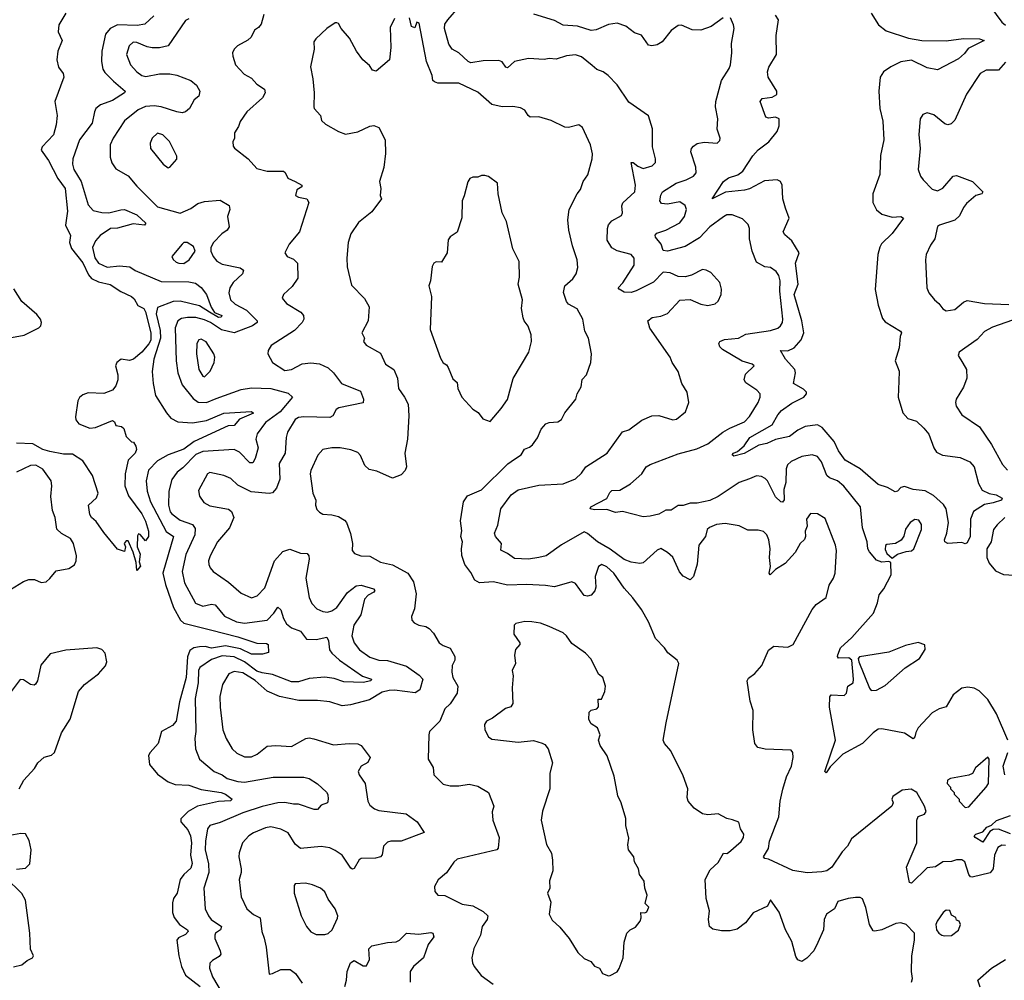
# Model space of a CAD drawing. Extents: x 2199565 to 2323334, y 894172 to 1018966.
# Tile 383 of 440: x 2270953 to 2276609, y 996005 to 1001525. Entities that reach past the tile are written whole.
import ezdxf

# ---------------------------------------------------------------- set-up
doc = ezdxf.new("R2010")
doc.units = 0

msp = doc.modelspace()

# ---------------------------------------------------------------- linework, layer by layer
at = {"layer": '0CON10XD'}
for points in [[(2276405, 996612.9), (2276381.4, 996685), (2276365, 996696.9), (2276335, 996697.5), (2276305, 996688), (2276255, 996685.6), (2276213.6, 996656.4), (2276165, 996651.8), (2276075, 996564), (2276065, 996567.5), (2276046.2, 996655), (2276106.7, 996795), (2276106, 996925), (2276115, 996946.7), (2276150.7, 996959.3), (2276160, 996975), (2276150, 997005), (2276106.2, 997085), (2276073.9, 997103.9), (2276022.7, 997097.3), (2275968.3, 997061.7), (2275963.3, 997045), (2275971.2, 997025), (2275962, 997005), (2275731.7, 996818.3), (2275707.8, 996775), (2275677, 996743), (2275618.6, 996655), (2275588.8, 996635), (2275561.4, 996628.6), (2275477.3, 996622.7), (2275395, 996636.7), (2275255, 996700.6), (2275232.5, 996705), (2275226.2, 996715), (2275255, 996763.3), (2275259.6, 996805), (2275313.1, 996945), (2275320.4, 997035), (2275335.9, 997104.1), (2275357.9, 997175), (2275386.4, 997235), (2275395.6, 997285), (2275394.3, 997314.3), (2275385, 997328), (2275235, 997332.9), (2275193.6, 997343.6), (2275175.5, 997365.5), (2275164.5, 997445), (2275165.5, 997555), (2275148.5, 997608.5), (2275132.2, 997725), (2275139.1, 997740.9), (2275175, 997767.1), (2275215.4, 997814.6), (2275255, 997901.2), (2275285.8, 997924.2), (2275365, 997920), (2275395.5, 997934.5), (2275505, 998136.7), (2275528.8, 998165), (2275586, 998205), (2275601.9, 998275), (2275628.1, 998315), (2275638.1, 998345), (2275645.7, 998474.3), (2275639.4, 998505), (2275579.2, 998659.2), (2275535, 998686), (2275495, 998688), (2275473.1, 998655), (2275475.6, 998615), (2275465.6, 998585), (2275467.5, 998555), (2275462, 998538), (2275435.6, 998515), (2275406.6, 998463.4), (2275349.8, 998400.2), (2275294, 998365), (2275264.3, 998334.3), (2275258.8, 998345), (2275266.5, 998383.5), (2275260, 998435), (2275264.3, 998485), (2275256.9, 998536.9), (2275243.8, 998565), (2275225, 998583.3), (2275195, 998592), (2275135, 998592.5), (2275085, 998615.6), (2275005, 998630.9), (2274955, 998624.4), (2274915, 998606.9), (2274902.5, 998595), (2274891.9, 998555), (2274854.6, 998505.4), (2274843.9, 998396.1), (2274824.3, 998325), (2274805, 998306.2), (2274765, 998328), (2274742.4, 998352.4), (2274705, 998436.7), (2274675, 998463.3), (2274635, 998485.8), (2274615, 998476), (2274535, 998403.6), (2274515, 998399.2), (2274465, 998407.4), (2274425, 998422.9), (2274345, 998482.3), (2274271.8, 998525), (2274215, 998573.2), (2274195, 998582), (2274065, 998507.1), (2273976.7, 998445), (2273935.6, 998434.4), (2273875, 998425.6), (2273795, 998428.6), (2273755, 998457.5), (2273716.1, 998476.1), (2273720, 998515), (2273686.2, 998555), (2273680, 998575), (2273699.5, 998620.5), (2273715.7, 998715), (2273776.2, 998795), (2273815.7, 998824.3), (2273935, 998849.4), (2274075, 998857.1), (2274145, 998886.4), (2274180.1, 998919.9), (2274205.7, 998955), (2274328, 999035), (2274415, 999155.8), (2274451.2, 999168.8), (2274526.9, 999223.1), (2274585, 999249.2), (2274625, 999250), (2274705, 999226.2), (2274725, 999228.8), (2274777.8, 999272.2), (2274797.1, 999325), (2274786.9, 999385), (2274756.9, 999435), (2274735, 999503.3), (2274700.8, 999555), (2274689.2, 999585), (2274572.1, 999752.1), (2274562, 999795), (2274585.9, 999814.1), (2274635, 999822), (2274674.1, 999835.9), (2274745, 999913.8), (2274805, 999916.2), (2274865, 999890.8), (2274905, 999882), (2274948.3, 999891.7), (2274965, 999906.7), (2274982.5, 999945), (2274983.9, 999976.1), (2274974.2, 1000014.2), (2274922.3, 1000072.3), (2274895.8, 1000085.8), (2274875, 1000088.8), (2274812.1, 1000057.9), (2274775, 1000047.1), (2274735, 1000049.2), (2274689.8, 1000069.8), (2274650, 1000075), (2274593.2, 1000016.8), (2274495, 999966.2), (2274465, 999957.9), (2274425, 999960), (2274395.7, 999975.7), (2274390, 999985), (2274416.9, 1000013.1), (2274482.5, 1000115), (2274482.2, 1000155), (2274465, 1000175.6), (2274385, 1000196.5), (2274353.6, 1000213.6), (2274327.8, 1000257.8), (2274329.5, 1000325), (2274335, 1000346.2), (2274355, 1000370), (2274410.3, 1000399.7), (2274415.6, 1000415), (2274411.1, 1000455), (2274417.2, 1000472.8), (2274485.6, 1000535), (2274490, 1000575), (2274465, 1000704.2), (2274477.5, 1000705), (2274503.6, 1000683.6), (2274535, 1000670), (2274585.4, 1000684.6), (2274604.2, 1000705), (2274605.6, 1000725), (2274587.8, 1000795), (2274587.7, 1000897.7), (2274565, 1000972.5), (2274452, 1001052), (2274385, 1001150), (2274333.8, 1001205), (2274305, 1001226), (2274268.8, 1001238.8), (2274240.9, 1001260.9), (2274180.9, 1001310.9), (2274145, 1001322.5), (2274093.2, 1001316.8), (2274035, 1001297.8), (2273995, 1001301.5), (2273965, 1001295.6), (2273875, 1001302.9), (2273795, 1001285.6), (2273755, 1001248.5), (2273745, 1001252.5), (2273725, 1001282.2), (2273705, 1001290.8), (2273615, 1001287.9), (2273545, 1001277.1), (2273528.8, 1001285), (2273475, 1001334.4), (2273437.5, 1001355), (2273418.5, 1001385), (2273392.3, 1001475), (2273395, 1001498.8), (2273412.2, 1001525), (2273539.1, 1001670.9)], [(2276528.9, 1001598.9), (2276595, 1001510), (2276615, 1001494.4)], [(2271217, 1001563), (2271177.1, 1001495), (2271174.3, 1001455), (2271197.5, 1001405), (2271170.8, 1001345), (2271165.7, 1001295), (2271175, 1001252.5), (2271202, 1001215), (2271206, 1001195), (2271154.6, 1001055.4), (2271168.6, 1000975), (2271161.7, 1000921.7), (2271146.2, 1000863.8), (2271081.9, 1000795), (2271076.7, 1000775), (2271118.8, 1000715), (2271172.3, 1000612.3), (2271214.6, 1000555), (2271227.8, 1000425), (2271216, 1000345), (2271244.4, 1000285), (2271238.9, 1000245), (2271250.1, 1000210.1), (2271315, 1000127.5), (2271348.6, 1000058.6), (2271365, 1000038.2), (2271405, 1000018.2), (2271472.4, 1000002.4), (2271532.7, 999962.7), (2271594.4, 999934.4), (2271610.5, 999920.5), (2271632, 999882), (2271665, 999866.2), (2271675, 999846.2), (2271705, 999726.2), (2271705, 999684.3), (2271695, 999661.8), (2271655, 999613.9), (2271606.7, 999575), (2271583.3, 999566.7), (2271535, 999574.7), (2271510, 999555), (2271503.9, 999535), (2271517.1, 999485), (2271516, 999455), (2271505, 999420.8), (2271485, 999395.6), (2271435, 999376.9), (2271345, 999381.5), (2271315, 999370), (2271295.4, 999354.6), (2271287.3, 999335), (2271273.3, 999243.3), (2271275.8, 999225), (2271293.1, 999203.1), (2271355, 999178.2), (2271388.2, 999181.8), (2271485, 999222.5), (2271497.5, 999215), (2271505, 999192.5), (2271537, 999187), (2271550, 999175), (2271565, 999130), (2271595, 999100), (2271606.4, 999096.4), (2271620, 999075), (2271623.8, 999055), (2271616.2, 999035), (2271575.8, 998994.2), (2271559.4, 998915), (2271555.7, 998845.7), (2271578.3, 998788.3), (2271653.8, 998685), (2271675, 998642.5), (2271693.3, 998585), (2271693.3, 998555), (2271675, 998530), (2271645, 998567.5), (2271635, 998570), (2271630, 998560), (2271627.1, 998495), (2271644.1, 998454.1), (2271639.5, 998410.5), (2271646.2, 998385), (2271625, 998360), (2271622.5, 998405), (2271604, 998465), (2271575, 998530), (2271565, 998530), (2271553.3, 998515), (2271560, 998495), (2271555, 998470), (2271515, 998482.5), (2271435, 998577.5), (2271392.3, 998642.3), (2271365, 998664), (2271355, 998681.2), (2271348.6, 998735), (2271393.3, 998776.7), (2271402.5, 998805), (2271371.1, 998905), (2271315, 998989.4), (2271255, 999028), (2271205, 999028.8), (2271125.6, 999044.4), (2271085, 999055.6), (2271028.2, 999088.2), (2270935, 999091.2)], [(2271723.4, 1001546.6), (2271670.7, 1001499.3), (2271627.7, 1001492.2), (2271515, 1001494.7), (2271471.5, 1001475), (2271445, 1001441.4), (2271424.1, 1001345), (2271422, 1001285), (2271430.6, 1001240.6), (2271441.2, 1001221.2), (2271491, 1001171), (2271558.6, 1001115), (2271554.2, 1001105), (2271485, 1001060), (2271416, 1001035), (2271390.8, 1001015), (2271381.4, 1000995), (2271369.8, 1000930.2), (2271295.4, 1000835), (2271258.5, 1000725), (2271256.5, 1000695), (2271264.5, 1000665), (2271305.9, 1000595), (2271345, 1000461.9), (2271375, 1000429.4), (2271423.6, 1000416.4), (2271465, 1000415.7), (2271533.3, 1000433.3), (2271555, 1000433.5), (2271625, 1000403.8), (2271678, 1000355), (2271670, 1000345), (2271605, 1000351.1), (2271515, 1000327.9), (2271475, 1000324.2), (2271415.6, 1000285), (2271388.2, 1000255), (2271370.4, 1000215), (2271385, 1000156), (2271405.9, 1000125.9), (2271455, 1000102.8), (2271525, 1000111.1), (2271585.6, 1000105.6), (2271615, 1000084.2), (2271765, 1000020), (2271925, 1000018.9), (2271961.7, 1000011.7), (2271995.9, 999985.9), (2272026.3, 999946.3), (2272052.4, 999872.4), (2272072, 999842), (2272114.1, 999825), (2272109.6, 999815), (2272095, 999813.7), (2272043.3, 999845), (2271985, 999880.9), (2271875, 999908.5), (2271835, 999904.8), (2271745, 999871.3), (2271737.1, 999835), (2271758.7, 999738.7), (2271761.2, 999695), (2271722.5, 999575), (2271713.8, 999503.8), (2271718.8, 999435), (2271732.2, 999365), (2271795, 999265.7), (2271820, 999235), (2271861.2, 999215), (2271945, 999208.1), (2272025, 999220.9), (2272125, 999264.7), (2272285, 999274.2), (2272295, 999264.5), (2272215, 999228.8), (2272185, 999193.3), (2272150.3, 999190.3), (2271955, 999101.6), (2271895, 999058), (2271806.4, 999023.6), (2271745, 998989.4), (2271692.7, 998937.3), (2271679.7, 998875), (2271684.2, 998815), (2271704, 998755), (2271794.2, 998584.2), (2271836.1, 998556.1), (2271775.7, 998345), (2271789.3, 998279.3), (2271836.9, 998146.9), (2271877.2, 998075), (2271896.3, 998056.3), (2272048.6, 998018.6), (2272205, 997978.5), (2272315, 997941.5), (2272370.5, 997940.5), (2272379.2, 997935), (2272381.2, 997888.8), (2272348.3, 997878.3), (2272285, 997878.8), (2272220.4, 997910.4), (2272135, 997926.7), (2272055, 997914.3), (2272017.7, 997922.3), (2271985, 997920.9), (2271953.3, 997915), (2271929.8, 997900.2), (2271915.9, 997864.1), (2271908.5, 997745), (2271870.6, 997605), (2271851.6, 997495), (2271830.7, 997469.3), (2271768.1, 997435), (2271748.1, 997365), (2271702, 997315), (2271693, 997297), (2271698, 997245), (2271745, 997190), (2271805, 997145.5), (2271845, 997130.5), (2271925, 997126.6), (2271995, 997100.9), (2272110, 997085), (2272135.4, 997075), (2272173.8, 997045), (2272164.2, 997035.8), (2272095, 997032.9), (2271974.8, 997005.2), (2271920.4, 996975), (2271877.7, 996932.3), (2271878.8, 996915), (2271919.2, 996869.2), (2271934.1, 996835), (2271940.3, 996795), (2271933.8, 996725), (2271943.8, 996676.2), (2271935, 996649.1), (2271895, 996612.3), (2271875.3, 996585), (2271857.5, 996505), (2271837.1, 996475), (2271830, 996450), (2271831.1, 996395), (2271839.2, 996365), (2271870, 996325), (2271917.5, 996295), (2271920.9, 996285), (2271905, 996268.9), (2271865, 996249.7), (2271855.3, 996235), (2271866.3, 996145), (2271882.2, 996085), (2271904.9, 996034.9), (2271989.1, 995969.1)], [(2271925, 1001530), (2271905, 1001519.5), (2271804.8, 1001375.3), (2271755, 1001364), (2271714.1, 1001364.1), (2271685, 1001369.7), (2271625, 1001394.6), (2271605, 1001396.2), (2271581.9, 1001375), (2271566.7, 1001325), (2271588.5, 1001265), (2271624.8, 1001224.8), (2271655, 1001203.6), (2271677.6, 1001197.6), (2271756.2, 1001213.8), (2271815, 1001213.9), (2271855.3, 1001205.3), (2271935.4, 1001175.4), (2271967.8, 1001147.8), (2271987.1, 1001115), (2271982, 1001085), (2271955.5, 1001064.5), (2271927.5, 1001015), (2271905.4, 1000994.6), (2271885, 1000989.1), (2271854.7, 1000994.7), (2271765, 1001023.7), (2271725, 1001030.2), (2271675, 1001025.7), (2271633.8, 1001006.2), (2271555.3, 1000944.7), (2271489.1, 1000845), (2271472.5, 1000805), (2271472.2, 1000735), (2271482, 1000702), (2271505, 1000668), (2271575, 1000628.1), (2271625, 1000568.5), (2271745, 1000450.4), (2271875, 1000413.1), (2271935, 1000440), (2271975, 1000468.6), (2272015, 1000481.1), (2272105, 1000488), (2272155, 1000456.7), (2272160, 1000435), (2272147.1, 1000395), (2272155.9, 1000334.1), (2272144.2, 1000315.8), (2272114.6, 1000295.4), (2272066.7, 1000245), (2272051.2, 1000215), (2272051.2, 1000195), (2272064.2, 1000165), (2272085, 1000137.1), (2272115, 1000120.9), (2272218.2, 1000098.2), (2272238, 1000085), (2272232.9, 1000065), (2272178.5, 1000015), (2272158.9, 999985), (2272154.4, 999955), (2272164.2, 999915.8), (2272189.8, 999889.8), (2272255, 999855.4), (2272317.1, 999795), (2272317.1, 999785), (2272290.6, 999765), (2272185, 999726.2), (2272112.1, 999742.1), (2272049.4, 999785), (2272015, 999800.2), (2271965, 999812.8), (2271915.9, 999814.1), (2271882.4, 999807.6), (2271860.6, 999795), (2271845.3, 999754.7), (2271852.2, 999565), (2271860.4, 999495), (2271886.8, 999426.8), (2271948.3, 999348.3), (2271977.9, 999327.9), (2272025, 999324.7), (2272081.4, 999348.6), (2272225, 999400.4), (2272285, 999409.6), (2272395, 999405.3), (2272495, 999378.1), (2272520, 999355), (2272449, 999271), (2272365, 999210.4), (2272316.2, 999145), (2272309.1, 999115), (2272322.3, 999065), (2272305, 999002.9), (2272291.8, 998978.2), (2272275, 998978.5), (2272215, 999040.6), (2272185, 999055.7), (2272005, 999044.3), (2271965, 999027.1), (2271890.6, 998949.4), (2271857.9, 998925), (2271827, 998883), (2271808.5, 998815), (2271808.2, 998735), (2271817, 998697), (2271827.1, 998685), (2271875, 998649.1), (2271944.4, 998624.4), (2271961.1, 998601.1), (2271958.9, 998565), (2271907.8, 998452.2), (2271885.2, 998355), (2271898.5, 998288.5), (2271962.5, 998172.5), (2272005, 998154.6), (2272055, 998165.5), (2272075, 998163.1), (2272128.3, 998098.3), (2272197.5, 998065), (2272245, 998058.1), (2272375, 998074.6), (2272413.3, 998115), (2272435, 998150), (2272453.1, 998133.1), (2272467.3, 998085), (2272485, 998052.5), (2272515, 998030.9), (2272565, 998011.9), (2272600.8, 997965), (2272655, 997963.1), (2272716.3, 997976.3), (2272726, 997956), (2272733.2, 997903.2), (2272745.8, 997885), (2272790, 997845), (2272922.7, 997752.7), (2272973.3, 997735), (2272970, 997725), (2272925, 997717.1), (2272815, 997720.3), (2272759, 997739), (2272705, 997747.8), (2272615, 997739.8), (2272555, 997720.2), (2272515, 997720.8), (2272405, 997762.6), (2272345, 997771.5), (2272315, 997782.2), (2272245, 997834.5), (2272185, 997864.1), (2272115, 997869.3), (2272055, 997847.8), (2271988.4, 997801.6), (2271979.2, 997785), (2271977.3, 997715), (2271960, 997625), (2271963.8, 997435), (2271958.2, 997395), (2271963.5, 997335), (2271985.4, 997275.4), (2272069.4, 997205), (2272115, 997186.2), (2272145, 997164.7), (2272205, 997146.8), (2272245, 997143.6), (2272408.1, 997171.9), (2272585, 997171.9), (2272615, 997164.2), (2272664.1, 997134.1), (2272715, 997086.2), (2272721.9, 997071.9), (2272725.6, 997045), (2272720, 997025), (2272685, 997011.2), (2272664.1, 996985.9), (2272645, 996985.8), (2272555, 997017.6), (2272525, 997016.8), (2272475, 997026.4), (2272435, 997024.7), (2272345, 997004.3), (2272235, 996966.5), (2272105, 996912), (2272044.3, 996895), (2272032.1, 996875), (2272019.7, 996805), (2272018.8, 996755), (2272036.7, 996675), (2272039.2, 996625), (2272009.6, 996535), (2272018.6, 996415), (2272036.9, 996375), (2272053.1, 996355), (2272112.7, 996315), (2272106.9, 996295), (2272078.1, 996275), (2272072.9, 996265), (2272073.6, 996245), (2272104.5, 996175), (2272107.8, 996155), (2272098.5, 996141.5), (2272060.2, 996119.8), (2272045.6, 996104.4), (2272043.1, 996075), (2272060, 996025), (2272115, 995930.9)], [(2272355.5, 1001554.5), (2272340, 1001500), (2272325, 1001480.8), (2272301.2, 1001465), (2272282.5, 1001425), (2272262.8, 1001407.2), (2272203.8, 1001375), (2272183.8, 1001355), (2272176, 1001335), (2272176.2, 1001315), (2272192, 1001265), (2272242.6, 1001212.6), (2272285, 1001188.6), (2272315, 1001154.3), (2272358, 1001125), (2272362.9, 1001105), (2272346.9, 1001075), (2272257.1, 1000995), (2272219.1, 1000940.9), (2272209.1, 1000910.9), (2272186.7, 1000875), (2272186.2, 1000845), (2272176.4, 1000823.6), (2272178.3, 1000798.3), (2272186.1, 1000786.1), (2272265.4, 1000725.4), (2272315, 1000670), (2272375, 1000655.5), (2272467.5, 1000655), (2272477.8, 1000647.8), (2272493.6, 1000613.6), (2272534.4, 1000594.4), (2272573.8, 1000575), (2272573.3, 1000565), (2272545, 1000547.5), (2272537.5, 1000515), (2272554.2, 1000504.2), (2272602.5, 1000495), (2272613.8, 1000475), (2272560, 1000305), (2272500, 1000235), (2272476, 1000185), (2272488.8, 1000165), (2272525, 1000148.1), (2272547.8, 1000125), (2272551.1, 1000038.9), (2272518.6, 999991.4), (2272468.8, 999945), (2272461.2, 999925), (2272486.2, 999895), (2272567.1, 999845), (2272582.2, 999825), (2272585.7, 999805), (2272574.6, 999785.4), (2272530.8, 999739.2), (2272396.8, 999653.2), (2272379.2, 999625), (2272377.5, 999605), (2272405, 999555.8), (2272475, 999508.2), (2272515, 999514.6), (2272575, 999548.2), (2272625, 999553.2), (2272675, 999547.5), (2272725, 999524.5)], [(2273105, 1001532.5), (2273080.5, 1001479.5), (2273084.1, 1001365.9), (2273076.7, 1001295), (2273000.7, 1001229.3), (2272980, 1001235), (2272961.2, 1001261.2), (2272924.4, 1001294.4), (2272887.1, 1001345), (2272848, 1001418), (2272800, 1001475), (2272785, 1001502.5), (2272775, 1001507.5), (2272765, 1001507.5), (2272716.7, 1001475), (2272653.3, 1001415), (2272642.3, 1001397.7), (2272643.6, 1001356.4), (2272622.5, 1001255), (2272637.5, 1001185), (2272644.2, 1001105), (2272642, 1001025), (2272644.2, 1001014.2), (2272680, 1000975), (2272686.7, 1000945), (2272710, 1000925), (2272785, 1000882.5), (2272825, 1000868), (2272895, 1000880), (2272965, 1000913.8), (2272987, 1000917), (2273016.7, 1000905), (2273052, 1000835), (2273053.9, 1000756.1), (2273044.3, 1000675), (2273018.8, 1000595), (2273027.1, 1000555), (2273024, 1000515), (2273031.2, 1000495), (2272975, 1000421.2), (2272899.7, 1000360.3), (2272855.7, 1000295), (2272839.2, 1000245), (2272831.2, 1000155), (2272834, 1000105), (2272858.8, 999998.8), (2272933.4, 999923.4), (2272960.8, 999875), (2272954.3, 999795), (2272918.8, 999725), (2272932.5, 999695), (2272927.5, 999675), (2272942.5, 999655), (2273025, 999608), (2273055, 999546), (2273101.4, 999515), (2273122.2, 999465), (2273129.5, 999405), (2273163.3, 999356.7), (2273183.8, 999315), (2273188.7, 999248.7), (2273180.9, 999115), (2273164.4, 999035), (2273174.2, 998955), (2273167.5, 998935), (2273145, 998910), (2273095, 998890), (2273005, 998931.4), (2272960.6, 998940.6), (2272935, 998964.2), (2272910.3, 999020.3), (2272895, 999037.5), (2272855, 999053.1), (2272794.4, 999064.4), (2272745, 999065.6), (2272693.8, 999055), (2272665, 999023.3), (2272624.4, 998935), (2272621.1, 998915), (2272636.9, 998805), (2272654, 998765), (2272652, 998735), (2272660.3, 998710.3), (2272674.2, 998694.2), (2272695, 998684), (2272745, 998680.6), (2272785, 998670), (2272818.5, 998648.5), (2272829.4, 998635), (2272852.6, 998572.6), (2272864.3, 998515.7), (2272862.5, 998475), (2272876.8, 998456.8), (2272912.5, 998445), (2272965, 998441.4), (2273025, 998406.9), (2273095, 998392.1), (2273181.9, 998345), (2273215.7, 998295), (2273231.1, 998225), (2273221.2, 998138.8), (2273202.5, 998095), (2273206.2, 998075), (2273219.5, 998059.5), (2273245, 998046.2), (2273285, 998037.5), (2273305, 998026), (2273329.1, 997999.1), (2273361.9, 997945), (2273385, 997928.5), (2273425, 997913.3), (2273453.1, 997865), (2273452.9, 997845), (2273436.9, 997813.1), (2273434.5, 997775), (2273441.5, 997745), (2273470, 997695), (2273465.5, 997655), (2273425.9, 997594.1), (2273395, 997564.2), (2273365.4, 997494.6), (2273307.5, 997435), (2273302.5, 997415), (2273300, 997275), (2273327.3, 997227.3), (2273332, 997185), (2273385, 997132.9), (2273425, 997121.9), (2273475, 997121.9), (2273535, 997132.9), (2273585, 997121.2), (2273645, 997083.3), (2273676.7, 997005), (2273666.2, 996973.8), (2273670, 996925), (2273707.5, 996825), (2273701.4, 996765), (2273693.8, 996755), (2273465, 996702), (2273445.7, 996684.3), (2273405, 996623.3), (2273357, 996583), (2273336.4, 996543.6), (2273338, 996515), (2273354.3, 996494.3), (2273395, 996492.5), (2273495, 996442.9), (2273555, 996432.2), (2273615, 996400), (2273642.5, 996375), (2273638.1, 996355), (2273608.9, 996315), (2273599.4, 996265), (2273562.4, 996187.6), (2273550, 996135), (2273553.8, 996105), (2273563.8, 996085), (2273603.4, 996033.4), (2273673.4, 995983.4)], [(2276075.8, 995995), (2276080.8, 996015), (2276075.8, 996055), (2276078.6, 996145), (2276093.8, 996235), (2276093.3, 996275), (2276045, 996326), (2276015, 996336.2), (2275985, 996331.2), (2275905, 996296), (2275865, 996286.7), (2275855, 996290), (2275834.2, 996325), (2275812.7, 996422.7), (2275795, 996472.5), (2275780.8, 996480.8), (2275755, 996480), (2275712.5, 996475), (2275652.9, 996457.1), (2275634.2, 996415.8), (2275586.7, 996385), (2275574, 996355), (2275570.8, 996295), (2275537.9, 996222.1), (2275515.5, 996174.5), (2275475, 996132), (2275445, 996114), (2275423, 996123), (2275411.8, 996141.8), (2275387.8, 996227.8), (2275352.5, 996295), (2275315, 996396.7), (2275265, 996467.5), (2275248.3, 996431.7), (2275167, 996393), (2275122.5, 996335), (2275075, 996298.9), (2275035, 996288.5), (2274985, 996288.5), (2274935, 996299.2), (2274916, 996315), (2274909.1, 996355), (2274914.4, 996405), (2274896.9, 996475), (2274890, 996585), (2274919.7, 996640.3), (2274965, 996682), (2274995, 996736.2), (2275015, 996734.2), (2275025, 996740), (2275097, 996803), (2275110.4, 996825), (2275111.8, 996845), (2275094.4, 996875), (2275084.1, 996914.1), (2275047.5, 996927.5), (2275014.2, 996934.2), (2274965, 996962), (2274906, 996956), (2274875, 996961.2), (2274826.7, 996995), (2274793.3, 997035), (2274786.7, 997055), (2274790, 997105), (2274765, 997180), (2274693.6, 997323.6), (2274657.5, 997365), (2274650, 997385), (2274666, 997485), (2274740, 997825), (2274730, 997845), (2274676.1, 997886.1), (2274656.7, 997915), (2274605, 997968.8), (2274564.5, 998064.5), (2274524.2, 998135), (2274475, 998202.5), (2274425, 998258.1), (2274365.5, 998345), (2274325, 998381.9), (2274296, 998394), (2274277.3, 998382.7), (2274259.2, 998325), (2274261.8, 998265), (2274257, 998243), (2274235, 998218.1), (2274215, 998211.9), (2274195, 998216.9), (2274145.7, 998285), (2274125, 998294.4), (2274025, 998265.4), (2273974, 998274), (2273865, 998278.9), (2273755, 998275.3), (2273675, 998294.2), (2273595, 998288.5), (2273566.4, 998305), (2273545, 998348), (2273509.2, 998395), (2273493.2, 998446.8), (2273490, 998485), (2273496.7, 998525), (2273486, 998555), (2273492.7, 998587.3), (2273485.5, 998645), (2273501.3, 998755), (2273525, 998788.6), (2273605, 998822.9), (2273757.1, 998972.9), (2273795, 999000.5), (2273834.3, 999025), (2273852.5, 999057.5), (2273881.8, 999068.2), (2273898.3, 999081.7), (2273927.4, 999122.6), (2273948.5, 999171.5), (2273975, 999202), (2273995, 999211.2), (2274043.6, 999213.6), (2274065, 999228), (2274084.2, 999265), (2274147.5, 999345), (2274156, 999375), (2274177.5, 999415), (2274183.4, 999456.6), (2274208.8, 999485), (2274233.8, 999555), (2274238, 999605), (2274220, 999695), (2274200, 999735), (2274188, 999805), (2274155, 999863.8), (2274105, 999891.2), (2274093.3, 999905), (2274077.3, 999957.3), (2274084, 999995), (2274130.8, 1000035), (2274149.2, 1000065), (2274158.8, 1000101.2), (2274154.2, 1000144.2), (2274127.5, 1000225), (2274107.5, 1000315), (2274102, 1000375), (2274108.8, 1000435), (2274155, 1000523.8), (2274175, 1000550), (2274189.2, 1000595), (2274216.6, 1000633.4), (2274242, 1000725), (2274244, 1000755), (2274232, 1000805), (2274186.7, 1000905), (2274165, 1000920), (2274105, 1000906), (2274085, 1000908), (2274005.8, 1000945.8), (2273935, 1000967.5), (2273885, 1000965.8), (2273873.6, 1000973.6), (2273853.8, 1001005), (2273829.1, 1001019.1), (2273785, 1001025.7), (2273725, 1001023.3), (2273665, 1001037.5), (2273585, 1001108.9), (2273475, 1001160.5), (2273355, 1001160), (2273335, 1001168.8), (2273326.1, 1001176.1), (2273321.4, 1001205), (2273288.8, 1001285), (2273246.7, 1001505), (2273235, 1001510), (2273221.7, 1001478.3), (2273203.3, 1001485), (2273192.5, 1001535)], [(2274994.2, 1001535.8), (2274924.5, 1001485.5), (2274865, 1001465.6), (2274815, 1001467.5), (2274755, 1001493.8), (2274735, 1001492), (2274695, 1001463.8), (2274642.8, 1001397.2), (2274615, 1001380), (2274585, 1001374.4), (2274565, 1001379.2), (2274525, 1001436.7), (2274485, 1001450), (2274435, 1001488.2), (2274385, 1001504.5), (2274335, 1001498.2), (2274265, 1001466.2), (2274235, 1001463.8), (2274157.1, 1001487.1), (2274073.8, 1001493.8), (2274025, 1001520), (2273906.1, 1001556.1)], [(2276629.5, 997385), (2276565, 997536.4), (2276515, 997619.2), (2276465, 997667.9), (2276435, 997684.4), (2276399.3, 997689.3), (2276365, 997684.7), (2276315, 997644.5), (2276275, 997576), (2276235, 997565.8), (2276195, 997542.5), (2276114.6, 997455.4), (2276101.1, 997428.9), (2276095.5, 997404.5), (2276085, 997393.3), (2276035, 997426), (2275905, 997449.2), (2275885, 997447.5), (2275855, 997426.9), (2275793.8, 997366.2), (2275682, 997305), (2275608.8, 997231.2), (2275585, 997196.7), (2275578.8, 997205), (2275638.9, 997385), (2275604.2, 997575), (2275606.1, 997633.9), (2275615, 997646.2), (2275688.3, 997641.7), (2275702.5, 997655), (2275710, 997695), (2275740, 997715), (2275742.5, 997735), (2275732.5, 997845), (2275715, 997858.8), (2275656.7, 997856.7), (2275650, 997865), (2275652, 997875), (2275667.8, 997915), (2275732.5, 997975), (2275857.5, 998115), (2275880.5, 998175), (2275889.8, 998220.2), (2275916.7, 998255), (2275958.8, 998335), (2275956.7, 998406.7), (2275945, 998412.5), (2275905, 998408), (2275875, 998420), (2275835, 998466.2), (2275824.6, 998484.6), (2275821.2, 998525), (2275793.8, 998605), (2275782.2, 998725), (2275686.9, 998845), (2275650, 998875), (2275605, 998892.5), (2275588.8, 998905), (2275559.1, 998985), (2275535, 999014.3), (2275505, 999024.3), (2275445.5, 999014.5), (2275385, 998986.7), (2275363.1, 998966.9), (2275356.2, 998943.8), (2275353.1, 998865), (2275342.8, 998825), (2275344.7, 998765.3), (2275335, 998753.1), (2275324.5, 998755), (2275294, 998784), (2275247.7, 998875), (2275235, 998888.8), (2275215, 998899.2), (2275186.3, 998903.7), (2275145, 998886.5), (2275085.3, 998864.7), (2274965, 998785.4), (2274917.1, 998762.9), (2274845, 998747.5), (2274805, 998747.7), (2274765, 998732.9), (2274736.2, 998733.8), (2274695, 998707.1), (2274665, 998705.7), (2274625, 998684.3), (2274575, 998672), (2274535, 998668), (2274415, 998698.8), (2274375, 998693.1), (2274325, 998710), (2274255, 998709.1), (2274230, 998715), (2274234, 998725), (2274326.2, 998773.8), (2274342.2, 998807.8), (2274355, 998819.6), (2274399.3, 998820.7), (2274462.4, 998857.6), (2274526, 998915), (2274552, 998955), (2274575, 998968.6), (2274735, 999030.9), (2274841.7, 999058.3), (2274905, 999087.3), (2274991.4, 999155), (2275031.5, 999178.5), (2275117.1, 999215), (2275145.6, 999245), (2275194.3, 999325), (2275207.1, 999355), (2275205.5, 999375.5), (2275186.4, 999396.4), (2275125, 999438.8), (2275114, 999455), (2275122.1, 999487.9), (2275172.5, 999535), (2275160, 999545), (2275102.3, 999562.3), (2274989.7, 999629.7), (2274974.3, 999645), (2274969.4, 999665), (2274974.7, 999675.3), (2275002.3, 999687.7), (2275082.5, 999695), (2275125, 999717.5), (2275265, 999738.5), (2275307.4, 999752.6), (2275323.1, 999765), (2275334.4, 999785), (2275336.1, 999805), (2275318.9, 999965), (2275321.5, 1000025), (2275314.4, 1000055), (2275297.7, 1000077.7), (2275265, 1000100.6), (2275233.3, 1000105), (2275185, 1000132.5), (2275159.6, 1000195), (2275145.5, 1000265), (2275145.6, 1000325), (2275137.4, 1000347.4), (2275105, 1000380.8), (2275045, 1000404.4), (2275015, 1000403.1), (2274995, 1000391.9), (2274917.5, 1000335), (2274858.7, 1000271.3), (2274775, 1000221.2), (2274675, 1000195.4), (2274648.7, 1000198.7), (2274638.5, 1000235), (2274604.5, 1000275), (2274602.6, 1000287.4), (2274612.6, 1000297.4), (2274665, 1000315.3), (2274745, 1000356.9), (2274772.5, 1000395), (2274782.9, 1000435), (2274775, 1000456.9), (2274745, 1000479.1), (2274675, 1000465.4), (2274639.1, 1000469.1), (2274629.5, 1000485), (2274635, 1000516.7), (2274644.6, 1000535.4), (2274724.4, 1000585.6), (2274781.2, 1000605), (2274822.5, 1000625), (2274839.5, 1000645), (2274837.6, 1000677.6), (2274808.9, 1000765), (2274812.9, 1000785), (2274822.6, 1000797.4), (2274845, 1000813.1), (2274885, 1000821.4), (2274960, 1000815), (2274975, 1000830), (2274976.2, 1000845), (2274960, 1000895), (2274964, 1000955), (2274950.6, 1001025), (2274952.2, 1001055), (2274984.3, 1001175), (2275029.2, 1001245), (2275035.8, 1001265), (2275044, 1001335), (2275041.2, 1001388.8), (2275058, 1001475), (2275053.8, 1001495), (2275035.8, 1001535.8)], [(2275843.4, 1001563.4), (2275887.1, 1001495), (2275930.7, 1001460.7), (2276058.2, 1001418.2), (2276135, 1001404.7), (2276275, 1001402.9), (2276375, 1001416.9), (2276465.9, 1001415.9), (2276493.3, 1001405), (2276400.7, 1001359.3), (2276379.7, 1001330.3), (2276345, 1001299.7), (2276225, 1001237.1), (2276165, 1001248.5), (2276075, 1001292.2), (2276015, 1001282.5), (2275957.8, 1001255), (2275914.3, 1001225), (2275895.6, 1001195), (2275888.5, 1001115), (2275894.4, 1001015.6), (2275912, 1000942), (2275916.1, 1000833.9), (2275898.2, 1000745), (2275894.5, 1000635.5), (2275853.6, 1000525), (2275852.9, 1000475), (2275875, 1000432.9), (2275905, 1000407.3), (2275965, 1000390.9), (2276015, 1000393.8), (2276030, 1000385), (2275964.5, 1000295.5), (2275903.8, 1000236.2), (2275893.1, 1000216.9), (2275882.7, 1000175), (2275866.7, 999975), (2275884.4, 999885), (2275908.8, 999808.8), (2275925, 999789.5), (2276012.5, 999735), (2276017.5, 999725), (2276010, 999705), (2276005, 999640), (2275982.5, 999565), (2276005.8, 999505), (2276002.5, 999447.5), (2275998.9, 999355), (2276026.3, 999266.3), (2276055, 999234.2), (2276105, 999218), (2276147.4, 999177.4), (2276175, 999143.3), (2276204.2, 999065), (2276220, 999040), (2276253.2, 999023.2), (2276355, 999009.2), (2276411.2, 998985), (2276435.6, 998955), (2276460.6, 998860.6), (2276481.1, 998821.1), (2276521.7, 998801.7), (2276562.5, 998795), (2276596.7, 998775), (2276592.5, 998765), (2276545, 998748), (2276495, 998739.2), (2276431.1, 998698.9), (2276414.4, 998655), (2276412.2, 998555), (2276395, 998519.2), (2276385, 998514), (2276365, 998520.6), (2276285, 998515.6), (2276267.1, 998525), (2276265, 998536.7), (2276279.7, 998575), (2276288.2, 998635), (2276274.2, 998715), (2276259.5, 998739.5), (2276201.7, 998791.7), (2276155, 998818.6), (2276085, 998825.3), (2276035, 998843.3), (2276015, 998836.9), (2275995, 998815.6), (2275982.7, 998812.7), (2275937.1, 998837.1), (2275885, 998853.7), (2275780.5, 998945), (2275693.8, 998993.8), (2275657.3, 999047.3), (2275630.9, 999100.9), (2275562.1, 999182.1), (2275535, 999197.6), (2275465, 999186.9), (2275423, 999167), (2275375, 999129.6), (2275295, 999113.2), (2275245, 999090.4), (2275199.7, 999080.3), (2275115, 999032.5), (2275055, 999016), (2275046, 999025), (2275052.9, 999035), (2275076.9, 999043.1), (2275114.5, 999075.5), (2275146.8, 999125), (2275217.9, 999165), (2275275, 999196.2), (2275307.4, 999255), (2275329.9, 999280.1), (2275387.8, 999322.2), (2275458.1, 999355), (2275473.3, 999375), (2275472.2, 999385), (2275455, 999402.5), (2275397.5, 999435), (2275408.9, 999495), (2275405.8, 999515.7), (2275351.8, 999575), (2275322.9, 999625), (2275365, 999621.8), (2275401, 999639), (2275441.2, 999685), (2275457.2, 999725), (2275445.8, 999794.2), (2275401, 999945), (2275425.1, 1000005.1), (2275410, 1000125), (2275431, 1000185), (2275387.5, 1000255), (2275348, 1000288), (2275338.5, 1000305), (2275372.2, 1000385), (2275352.6, 1000442.6), (2275336.7, 1000495), (2275332.1, 1000575), (2275322.7, 1000595), (2275305, 1000605.4), (2275231, 1000599), (2275145, 1000553.7), (2275116.2, 1000545), (2275006.8, 1000533.2), (2274930, 1000495), (2274995, 1000594.4), (2275024.6, 1000615.4), (2275077.4, 1000632.6), (2275107.3, 1000655), (2275165, 1000743.5), (2275195, 1000776.4), (2275257.1, 1000822.9), (2275305, 1000882.5), (2275315.7, 1000915.7), (2275315.3, 1000955.3), (2275295, 1000964.4), (2275255, 1000958.5), (2275238.6, 1000965), (2275205.6, 1001054.4), (2275217.1, 1001072.9), (2275275, 1001079.1), (2275302.5, 1001095), (2275302.2, 1001115), (2275253.2, 1001195), (2275249.3, 1001225), (2275257, 1001253), (2275299.7, 1001325), (2275297.8, 1001435), (2275311.5, 1001525), (2275295, 1001551.4)], [(2276615, 1001281.4), (2276575, 1001234.4), (2276505, 1001235.5), (2276470, 1001215), (2276392.6, 1001097.4), (2276325, 1000946.7), (2276304.2, 1000925.8), (2276285, 1000920.8), (2276267.3, 1000927.3), (2276205, 1000977.5), (2276165, 1000989.2), (2276140, 1000980), (2276125.6, 1000954.4), (2276118.1, 1000865), (2276125.6, 1000785), (2276114.4, 1000665), (2276126.6, 1000626.6), (2276142.5, 1000605), (2276195, 1000550.8), (2276225, 1000540.8), (2276255, 1000556), (2276315, 1000626.2), (2276335, 1000629.2), (2276426.7, 1000595), (2276486.2, 1000535), (2276480, 1000525), (2276445, 1000514), (2276390.9, 1000469.1), (2276373.9, 1000446.1), (2276352.3, 1000397.7), (2276325, 1000373.6), (2276236.7, 1000345), (2276225, 1000336), (2276210.6, 1000265), (2276185, 1000228.8), (2276159.2, 1000175), (2276155.8, 1000145.8), (2276164, 999985), (2276175.8, 999955), (2276208, 999915), (2276232, 999895), (2276255, 999864), (2276275, 999851.9), (2276325, 999860), (2276375, 999902), (2276395, 999910.8), (2276495, 999893.8), (2276635, 999887.5)], [(2271805, 1000673.3), (2271815, 1000677.5), (2271855.8, 1000724.2), (2271855, 1000740), (2271812.9, 1000825), (2271775, 1000862.5), (2271745, 1000872), (2271714.2, 1000845), (2271702.9, 1000815), (2271704.2, 1000785), (2271776.2, 1000695), (2271805, 1000673.3)], [(2273655, 999216.7), (2273719.1, 999290.9), (2273755, 999343.3), (2273787, 999463), (2273877.5, 999615), (2273892.9, 999675), (2273891.4, 999715), (2273873.6, 999763.6), (2273850, 999795), (2273845, 999812.5), (2273835.7, 999865), (2273842, 999915), (2273816.2, 1000005), (2273823.8, 1000045), (2273822, 1000135), (2273785, 1000207.5), (2273749.2, 1000365), (2273723.8, 1000415), (2273701.2, 1000525), (2273697.5, 1000585), (2273645, 1000623.3), (2273625, 1000630), (2273605, 1000630), (2273585, 1000620), (2273555, 1000620), (2273538.3, 1000611.7), (2273526.1, 1000593.9), (2273506.8, 1000513.2), (2273494.1, 1000484.1), (2273493.2, 1000386.8), (2273465.6, 1000304.4), (2273425, 1000277.5), (2273415, 1000260), (2273407.5, 1000185), (2273375, 1000132.5), (2273345, 1000133.8), (2273331.2, 1000125), (2273323, 1000107), (2273312.5, 1000025), (2273302.9, 999995), (2273318.6, 999935), (2273310, 999745), (2273370.9, 999580.9), (2273385, 999553.3), (2273405, 999542.5), (2273415, 999526.7), (2273441.7, 999461.7), (2273465, 999440), (2273470, 999405), (2273493.3, 999355), (2273555, 999287.5), (2273587, 999267), (2273612.3, 999232.3), (2273655, 999216.7)], [(2271895, 1000123.8), (2271925.4, 1000145), (2271960, 1000195), (2271951.9, 1000221.9), (2271915, 1000245.6), (2271896.2, 1000243.8), (2271885, 1000235.6), (2271827.5, 1000165), (2271835, 1000146.2), (2271852.2, 1000132.2), (2271867.5, 1000125), (2271895, 1000123.8)], [(2270905, 999699.2), (2270977.7, 999712.3), (2271062, 999755), (2271073.3, 999766.7), (2271078.6, 999785), (2271072.2, 999805), (2271050.6, 999830.6), (2270964, 999905), (2270918.8, 999978.8)], [(2276695, 999812.7), (2276541.8, 999758.2), (2276495, 999732.7), (2276453.6, 999686.4), (2276350, 999615), (2276343.8, 999595), (2276370.5, 999550.5), (2276391.4, 999515), (2276394.3, 999465), (2276375, 999413.3), (2276332.5, 999345), (2276328, 999325), (2276332.5, 999305), (2276364.5, 999254.5), (2276465.7, 999185), (2276535, 999084), (2276599.3, 998969.3), (2276626.8, 998936.8)], [(2272015, 999473.3), (2272046.5, 999505), (2272068.9, 999555), (2272073.3, 999585), (2272068.1, 999605), (2272024, 999674), (2271995, 999690), (2271981.9, 999685), (2271970.9, 999665), (2271967.5, 999605), (2271981.3, 999515), (2272005, 999475.7), (2272015, 999473.3)], [(2272725, 999524.5), (2272755.9, 999495.9), (2272801.4, 999435), (2272909.5, 999389.5), (2272928, 999345), (2272925, 999323.8), (2272785.3, 999294.7), (2272770.6, 999285), (2272751.1, 999248.9), (2272735, 999239.1), (2272585, 999243.2), (2272555, 999238.5), (2272535, 999227.1), (2272491.8, 999155), (2272483.8, 999125), (2272476.9, 999035), (2272442.5, 998975), (2272447.3, 998885), (2272427.7, 998832.3), (2272404.1, 998805.9), (2272385, 998801.8), (2272281.5, 998811.5), (2272205, 998850.8), (2272165, 998887.8), (2272125, 998905.4), (2272045, 998922.9), (2272031.4, 998915), (2271980.3, 998819.7), (2271986.4, 998786.4), (2272009.8, 998749.8), (2272045, 998731.1), (2272151.9, 998711.9), (2272168.5, 998698.5), (2272182.9, 998665), (2272157.8, 998605), (2272088.2, 998525), (2272046.5, 998445), (2272037.8, 998415), (2272038.9, 998395), (2272046.9, 998375), (2272064.7, 998354.7), (2272152.3, 998292.3), (2272225, 998230), (2272285, 998202.5), (2272316.7, 998215), (2272359.9, 998260.1), (2272416.5, 998415), (2272465, 998468.5), (2272505, 998482.7), (2272565, 998458.9), (2272605, 998456.9), (2272613.6, 998443.6), (2272615.6, 998425), (2272597.1, 998315), (2272616.4, 998205), (2272631.1, 998171.1), (2272659.2, 998139.2), (2272693.8, 998123.8), (2272721.3, 998121.3), (2272745, 998127.4), (2272775, 998148.2), (2272835, 998233.8), (2272885, 998271.8), (2272915, 998275.3), (2272985.8, 998255), (2272992.2, 998245), (2272986.9, 998235), (2272955, 998218.2), (2272932.5, 998195), (2272912, 998105), (2272872.8, 998045), (2272860.9, 997985), (2272873.2, 997945), (2272905, 997903.8), (2272965, 997862), (2273015, 997844.7), (2273065, 997843.3), (2273175, 997809.4), (2273248, 997758), (2273269.2, 997735), (2273250.5, 997675), (2273225, 997656), (2273105, 997671.9), (2273075, 997669.8), (2273035, 997660.5), (2272962.7, 997617.3), (2272852.9, 997587.1), (2272805, 997582.5), (2272735, 997604.3), (2272663.2, 997613.2), (2272556.3, 997613.7), (2272445, 997636.1), (2272375, 997665.9), (2272305, 997727.3), (2272235, 997770.9), (2272185, 997780), (2272153.9, 997766.1), (2272117.1, 997705), (2272102.7, 997635), (2272103.8, 997575), (2272119.5, 997445), (2272139.5, 997395), (2272173.3, 997335), (2272199.5, 997309.5), (2272245, 997289.6), (2272285, 997288.5), (2272316.1, 997303.9), (2272375, 997350.6), (2272424.3, 997354.3), (2272515, 997348.1), (2272595.5, 997394.5), (2272615, 997398.1), (2272642.7, 997392.7), (2272755, 997358.6), (2272845, 997366.7), (2272895, 997364), (2272915, 997354), (2272966.2, 997285), (2272953, 997257), (2272915, 997235.7), (2272896.7, 997205), (2272902.5, 997185), (2272937.9, 997135), (2272953.1, 997035), (2272965, 997012), (2272990.6, 996990.6), (2273015, 996980), (2273172.5, 996962.5), (2273235.5, 996915.5), (2273276.2, 996855), (2273145, 996805.4), (2273085, 996805.5), (2273065, 996798.1), (2273043.5, 996775), (2273034.5, 996725.5), (2273026.2, 996713.8), (2272996.6, 996706.6), (2272914.6, 996705.4), (2272903.2, 996696.8), (2272875, 996646.9), (2272865, 996643.1), (2272855, 996649.2), (2272805, 996724.4), (2272765, 996750.9), (2272735, 996765.5), (2272685, 996773.6), (2272565, 996763.3), (2272535, 996787.1), (2272495, 996851.9), (2272453.1, 996873.1), (2272395, 996886.4), (2272365, 996880.5), (2272295, 996852.5), (2272268.6, 996835), (2272232.2, 996795), (2272213.3, 996736.7), (2272211.1, 996715), (2272225.6, 996645), (2272225.6, 996625), (2272212.5, 996585), (2272224.4, 996485), (2272257.5, 996415), (2272295, 996382.5), (2272334.5, 996364.5), (2272342.9, 996285), (2272357.8, 996247.8), (2272368.6, 996195), (2272385, 996040), (2272405, 996044), (2272452.1, 996067.9), (2272506.7, 996066.7), (2272537.5, 996045), (2272575, 995989.2)], [(2270875, 998235.5), (2270975, 998296.2), (2271005, 998308.2), (2271037.9, 998307.9), (2271075, 998290.8), (2271104.4, 998295.6), (2271126.4, 998313.6), (2271161.3, 998358.7), (2271235, 998370.6), (2271267.2, 998392.8), (2271276.9, 998415), (2271278.1, 998445), (2271261.2, 998515), (2271244.2, 998544.2), (2271192.4, 998572.4), (2271166.8, 998596.8), (2271157.3, 998665), (2271141.5, 998705), (2271130.8, 998785), (2271137.2, 998847.2), (2271133.5, 998875), (2271085, 998942.2), (2271045, 998964.6), (2271015, 998963.6), (2270934.7, 998925.3)], [(2275965, 998430), (2275996.1, 998453.9), (2276045, 998470), (2276075, 998472.9), (2276089.4, 998485), (2276133.3, 998595), (2276133.1, 998625), (2276118.7, 998648.7), (2276095, 998652.9), (2276067.5, 998635), (2276042, 998598), (2276032, 998558), (2276015.5, 998534.5), (2275984.5, 998515.5), (2275935, 998510), (2275925.9, 998504.1), (2275925, 998480), (2275935, 998457.5), (2275965, 998430)], [(2276611.8, 998665), (2276567.4, 998622.6), (2276547.5, 998595), (2276533.6, 998525), (2276508.5, 998485), (2276508.2, 998435), (2276521.2, 998401.2), (2276558.6, 998358.6), (2276605, 998337.8), (2276666.3, 998333.7)], [(2274335, 996030), (2274345, 996032.5), (2274385, 996053.3), (2274397.3, 996072.7), (2274420, 996135), (2274424.2, 996225), (2274441.2, 996275), (2274460, 996295), (2274489.7, 996310.3), (2274518, 996345), (2274523.3, 996363.3), (2274520, 996395), (2274543, 996393), (2274555, 996398.8), (2274566.2, 996425), (2274546.7, 996446.7), (2274557.5, 996495), (2274543.1, 996535), (2274540, 996575), (2274513.4, 996613.4), (2274507.5, 996645), (2274484, 996685), (2274481.2, 996715), (2274450.6, 996755), (2274447, 996783), (2274452.3, 996822.3), (2274435.5, 996895), (2274434.4, 996935), (2274407.1, 997025), (2274388.1, 997065), (2274367.4, 997177.4), (2274327.5, 997295), (2274286.7, 997355), (2274277.5, 997385), (2274287.5, 997415), (2274272.5, 997455), (2274235, 997478.8), (2274223.1, 997503.1), (2274225, 997546), (2274235, 997556.9), (2274267.5, 997565), (2274277, 997577), (2274275, 997620), (2274295, 997620), (2274314, 997665), (2274317.5, 997695), (2274302, 997745), (2274277.5, 997765), (2274235, 997850), (2274203.8, 997885), (2274125, 997940), (2274093.8, 997985), (2274075, 998001.2), (2273995, 998038.8), (2273945, 998057.5), (2273895, 998064), (2273855, 998066), (2273802.5, 998055), (2273793.8, 998045), (2273790.8, 997995), (2273826.2, 997945), (2273826.2, 997935), (2273801.2, 997905), (2273795.9, 997874.1), (2273800, 997825), (2273782.5, 997785), (2273787.5, 997755), (2273780.8, 997685), (2273786, 997595), (2273775, 997576.2), (2273742.5, 997567.5), (2273668.7, 997511.3), (2273635, 997493.8), (2273622.5, 997475), (2273624.1, 997444.1), (2273646.7, 997405), (2273665, 997390), (2273817, 997373), (2273905, 997383.3), (2273955, 997367.5), (2273970, 997360), (2273988.8, 997335), (2274014, 997255), (2273998, 997195), (2273997.5, 997105), (2273956.1, 996976.1), (2273948.6, 996925), (2273979.4, 996785), (2274006.9, 996735), (2274014.3, 996695.7), (2274015.8, 996635), (2273997, 996577), (2273997.5, 996535), (2273983.8, 996505), (2274002.9, 996455), (2273994.3, 996384.3), (2274010.9, 996350.9), (2274055, 996310), (2274110, 996245), (2274158.8, 996165), (2274195, 996130), (2274233.6, 996113.6), (2274255, 996086.7), (2274282.5, 996075), (2274300, 996045), (2274335, 996030)], [(2270950, 997105), (2270975.7, 997155), (2271037.9, 997222.1), (2271056, 997255), (2271093.5, 997286.5), (2271135, 997299.5), (2271152.5, 997315), (2271192.7, 997427.3), (2271243.3, 997505), (2271290.5, 997665), (2271324.7, 997705.3), (2271405, 997766.9), (2271445, 997812.9), (2271452.7, 997835), (2271444.4, 997885), (2271425, 997905.5), (2271395, 997916.2), (2271218, 997902), (2271128.5, 997881.5), (2271073.5, 997815), (2271054.3, 997725.7), (2271043.9, 997706.1), (2271035, 997701.2), (2271015, 997704), (2270975, 997731.4), (2270955, 997734.3), (2270891.3, 997648.7)], [(2275845, 997671.2), (2275875, 997671.9), (2275925, 997698.5), (2276038.7, 997801.3), (2276122, 997855), (2276154, 997905), (2276153.3, 997933.3), (2276115, 997946), (2276042, 997928), (2275945, 997891.4), (2275777, 997863), (2275770, 997855), (2275772.5, 997835), (2275834.1, 997684.1), (2275845, 997671.2)], [(2276385, 996997.5), (2276405, 997002), (2276505, 997114), (2276517.5, 997135), (2276522.5, 997275), (2276515, 997287.5), (2276444.1, 997225.9), (2276425.7, 997194.3), (2276405, 997184.3), (2276300, 997165), (2276282.5, 997155), (2276280, 997135), (2276300, 997115), (2276300, 997105), (2276320, 997085), (2276320, 997075), (2276350, 997045), (2276350, 997035), (2276385, 996997.5)], [(2276611.8, 997185), (2276602.5, 997235), (2276629.3, 997315)], [(2276645, 996846.3), (2276575, 996874.4), (2276545, 996871.8), (2276525, 996860), (2276485, 996798.5), (2276440.8, 996825), (2276435.8, 996835), (2276445, 996844.2), (2276485, 996857.9), (2276508.9, 996885), (2276535, 996895.8), (2276565, 996923.3), (2276645, 996952.5)], [(2270935, 996644.3), (2270985, 996650), (2271010, 996675), (2271019.4, 996755), (2271007.7, 996807.7), (2270985, 996846.7), (2270958.3, 996848.3), (2270895, 996838)], [(2276615, 996779.1), (2276595, 996780.8), (2276570.9, 996769.1), (2276552.9, 996725), (2276544.7, 996645.3), (2276527.1, 996622.9), (2276425, 996596.9), (2276415, 996599.3), (2276405, 996612.9)], [(2270917.9, 996082.1), (2270965.4, 996094.6), (2270995, 996118.8), (2271026.1, 996133.9), (2271032.5, 996145), (2271014.1, 996184.1), (2271010.5, 996275), (2270986.4, 996466.4), (2270964.1, 996504.1), (2270871.2, 996595)], [(2272705, 996267.5), (2272725, 996274), (2272747.1, 996295), (2272778.8, 996361.2), (2272780, 996375), (2272765.7, 996415), (2272725, 996471.2), (2272705, 996513.8), (2272681.2, 996535), (2272635, 996554.2), (2272595, 996562.5), (2272535, 996560), (2272529.3, 996550.7), (2272529.2, 996505), (2272570, 996375), (2272601.1, 996315), (2272625, 996284.3), (2272655, 996267.5), (2272705, 996267.5)], [(2276265, 996260), (2276305, 996263.3), (2276346.4, 996293.6), (2276357.5, 996325), (2276350, 996345), (2276335, 996350), (2276330, 996365), (2276305, 996380), (2276296.4, 996406.4), (2276275, 996407.5), (2276257.5, 996395), (2276224, 996345), (2276216.2, 996325), (2276220, 996295), (2276232.5, 996275), (2276250, 996265), (2276265, 996260)], [(2272820.9, 995969.1), (2272830.8, 996005), (2272833.8, 996055), (2272853.9, 996106.1), (2272875, 996118.6), (2272925, 996087.5), (2272945, 996088), (2272961.2, 996125), (2272959.1, 996185), (2272975, 996202.2), (2273065, 996221.5), (2273115, 996225.5), (2273135, 996235.5), (2273175, 996275.5), (2273245, 996269.6), (2273315, 996280.6), (2273326.2, 996275), (2273332, 996255), (2273298.8, 996211.2), (2273271.8, 996135), (2273215.5, 996085), (2273195.5, 996055), (2273195.6, 995995)], [(2276470, 995965), (2276457.5, 996005), (2276535, 996075.5), (2276615, 996124.3)]]:
    msp.add_lwpolyline(points, dxfattribs=at)

doc.saveas('drawing.dxf')
